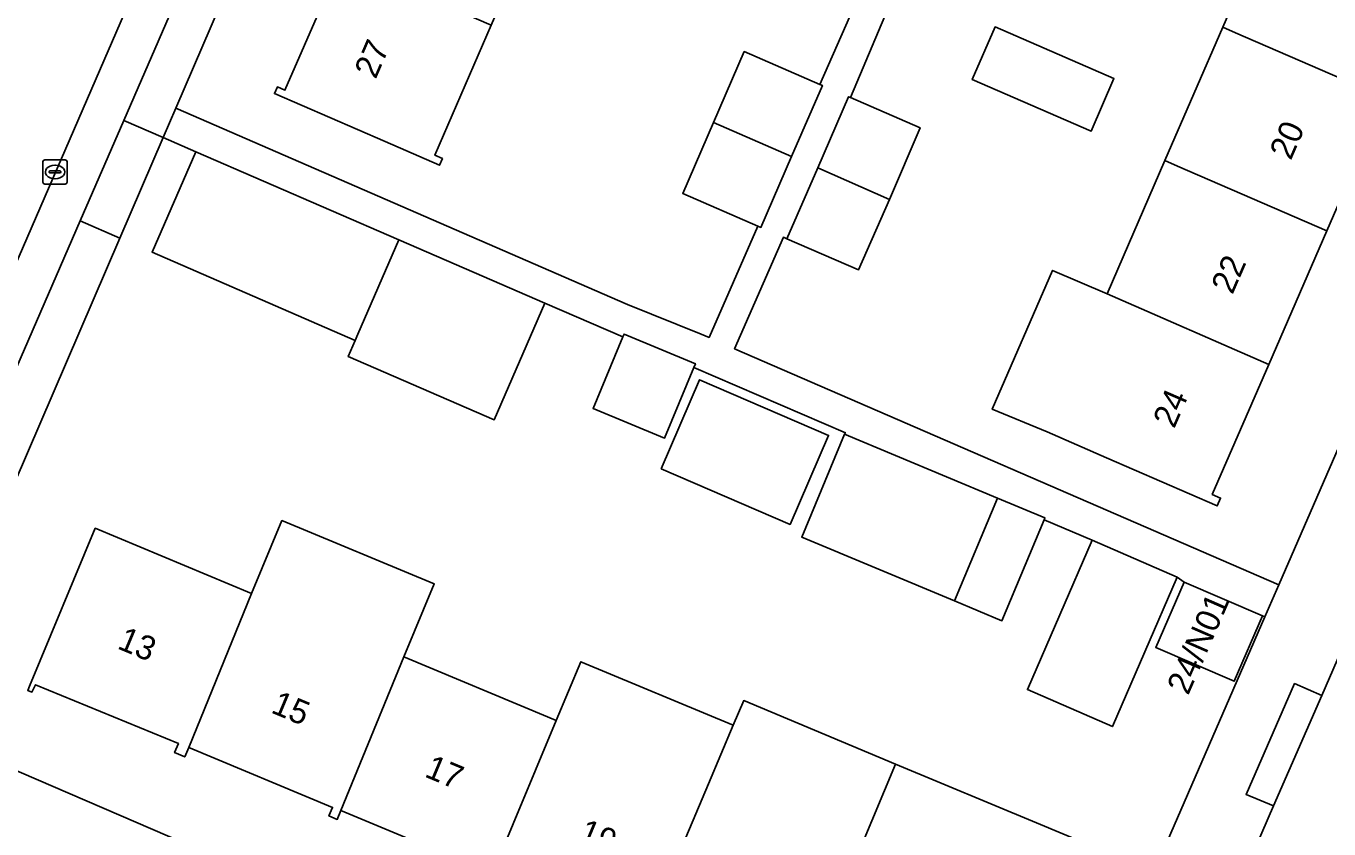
# Model space of a CAD drawing. Extents: x 162803 to 163818, y 381639 to 382475.
# Drawn here: x 163544.8 to 163598.8, y 381819 to 381852.2 of the extents above; entities that cross this region are included whole.
import ezdxf

# ---------------------------------------------------------------- set-up
doc = ezdxf.new("R2010")
doc.units = 0
for name, color, linetype in [('IMGEO_Erf', 7, 'Continuous'), ('IMGEO_Kolk', 7, 'Continuous'), ('IMGEO_Muur', 7, 'Continuous'), ('IMGEO_Pand', 7, 'Continuous'), ('IMGEO_Pand_nummerreeks', 7, 'Continuous'), ('IMGEO_Parkeervlak_open', 7, 'Continuous'), ('IMGEO_Rijbaan_lokaal_open', 7, 'Continuous'), ('IMGEO_Voetpad_open', 7, 'Continuous')]:
    doc.layers.add(name, color=color, linetype=linetype)

msp = doc.modelspace()

# ---------------------------------------------------------------- linework, layer by layer
at = {"layer": 'IMGEO_Erf'}
for points in [[(163572.398, 381898.395), (163551.036, 381848.819), (163569.74, 381840.69), (163572.797, 381839.451), (163573.125, 381839.318), (163575.145, 381843.93), (163572.032, 381845.281), (163573.307, 381848.222), (163574.582, 381851.162), (163577.716, 381849.803), (163580.014, 381855.05)], [(163581.044, 381854.147), (163578.979, 381849.255), (163581.866, 381848.003), (163580.599, 381845.035), (163579.315, 381842.122), (163576.348, 381843.409), (163576.204, 381843.471), (163574.181, 381838.849), (163596.726, 381829.072), (163626.431, 381897.379)], [(163578.444, 381885.313), (163576.054, 381879.802), (163579.181, 381878.449), (163576.791, 381872.939), (163576.228, 381873.183), (163573.837, 381867.672), (163571.448, 381862.164), (163569.059, 381856.656), (163566.497, 381857.767), (163564.107, 381852.257), (163561.77, 381846.869), (163562.082, 381846.732), (163561.961, 381846.456), (163559.714, 381847.431), (163555.126, 381849.42), (163555.246, 381849.697), (163555.557, 381849.562), (163557.895, 381854.952), (163560.284, 381860.461), (163562.673, 381865.97), (163565.063, 381871.479), (163567.452, 381876.988), (163569.841, 381882.497), (163572.231, 381888.008)], [(163601.11, 381849.255), (163598.709, 381843.731), (163596.308, 381838.206), (163593.965, 381832.816), (163594.311, 381832.665), (163594.172, 381832.344), (163589.587, 381834.337), (163587.124, 381835.408), (163584.856, 381836.347), (163587.355, 381842.098), (163589.607, 381841.12), (163592.008, 381846.644), (163594.409, 381852.168), (163596.81, 381857.692), (163599.211, 381863.218)], [(163576.962, 381831.045), (163578.741, 381835.308), (163578.772, 381835.376), (163572.497, 381838.082), (163571.274, 381835.147), (163568.318, 381836.379), (163569.556, 381839.35), (163566.318, 381840.736), (163564.218, 381835.905), (163558.179, 381838.529), (163558.469, 381839.197), (163550.059, 381842.851), (163551.869, 381847.014), (163550.512, 381847.603), (163548.716, 381843.434), (163542.118, 381828.121), (163541.115, 381825.794)], [(163563.843, 381817.24), (163557.878, 381819.726), (163557.725, 381819.357), (163557.381, 381819.5), (163557.529, 381819.856), (163551.572, 381822.339), (163551.41, 381821.949), (163550.99, 381822.124), (163551.144, 381822.495), (163545.229, 381824.934), (163545.08, 381824.629), (163544.906, 381824.7), (163544.976, 381824.871), (163547.704, 381831.416), (163554.177, 381828.718), (163555.435, 381831.738), (163561.743, 381829.109), (163560.485, 381826.089), (163566.44, 381823.608), (163566.795, 381823.46), (163567.808, 381825.89), (163574.13, 381823.255), (163574.562, 381824.277), (163580.851, 381821.651), (163586.684, 381819.216), (163591.381, 381817.255)], [(163587.032, 381806.781), (163596.149, 381827.745), (163596.052, 381827.789), (163594.878, 381825.079), (163591.627, 381826.48), (163592.801, 381829.19), (163592.518, 381829.388), (163589.831, 381823.205), (163586.311, 381824.735), (163588.998, 381830.918), (163586.998, 381831.762), (163585.253, 381827.584), (163583.285, 381828.405), (163576.962, 381831.045)], [(163542.515, 381822.191), (163563.082, 381813.331), (163579.287, 381806.804), (163583.87, 381805.181)]]:
    msp.add_lwpolyline(points, dxfattribs=at)
for points in [[(163589.892, 381850.04), (163588.947, 381847.864), (163584.024, 381850.004), (163584.97, 381852.179)], [(163571.138, 381833.884), (163572.727, 381837.567), (163578.073, 381835.26), (163576.484, 381831.578)]]:
    msp.add_lwpolyline(points, close=True, dxfattribs=at)
at = {"layer": 'IMGEO_Kolk'}
for p, q in [((163545.536, 381845.749), (163545.536, 381846.601)), ((163545.611, 381846.675), (163546.463, 381846.675)), ((163546.024, 381846.455), (163546.049, 381846.455)), ((163546.537, 381846.601), (163546.537, 381845.749)), ((163545.795, 381846.169), (163545.795, 381846.181)), ((163546.233, 381846.132), (163545.835, 381846.132)), ((163545.838, 381846.218), (163546.236, 381846.218)), ((163546.047, 381845.895), (163546.022, 381845.895)), ((163546.279, 381846.181), (163546.279, 381846.169)), ((163546.463, 381845.675), (163545.611, 381845.675))]:
    msp.add_line(p, q, dxfattribs=at)
for points in [[(163545.536, 381845.749), (163545.536, 381846.601)], [(163545.611, 381846.675), (163546.463, 381846.675)], [(163546.537, 381846.601), (163546.537, 381845.749)], [(163546.463, 381845.675), (163545.611, 381845.675)]]:
    msp.add_lwpolyline(points, dxfattribs=at)
for centre, radius, start, end in [((163545.613, 381846.599), 0.0765, 91.552, 178.448), ((163545.613, 381846.599), 0.0765, 91.552, 178.448), ((163546.461, 381846.599), 0.0765, 1.552, 88.448), ((163546.461, 381846.599), 0.0765, 1.552, 88.448), ((163545.835, 381846.178), 0.0403, 85.8775, 175.7526), ((163545.832, 381846.168), 0.0366, 178.938, 274.7102), ((163546.236, 381846.175), 0.043, 264.8664, 352.4533), ((163546.24, 381846.18), 0.0386, 1.7309, 96.639), ((163545.613, 381845.751), 0.0765, 181.552, 268.448), ((163545.613, 381845.751), 0.0765, 181.552, 268.448), ((163546.461, 381845.751), 0.0765, 271.552, 358.448), ((163546.461, 381845.751), 0.0765, 271.552, 358.448)]:
    msp.add_arc(centre, radius, start, end, dxfattribs=at)
for centre, major_axis, ratio, start_param, end_param in [((163546.023, 381846.175), (-0.387, 0.002), 0.722429, 4.712389, 7.853982), ((163546.048, 381846.175), (-0.39, 0.002), 0.717154, 1.570796, 4.712389)]:
    msp.add_ellipse(centre, major_axis=major_axis, ratio=ratio, start_param=start_param, end_param=end_param, dxfattribs=at)
at = {"layer": 'IMGEO_Muur'}
msp.add_lwpolyline([(163542.118, 381828.121), (163548.716, 381843.434)], dxfattribs=at)
at = {"layer": 'IMGEO_Pand'}
for points in [[(163601.11, 381849.255), (163603.511, 381854.779), (163596.81, 381857.692), (163594.409, 381852.168), (163594.929, 381851.942)], [(163564.107, 381852.257), (163557.895, 381854.952), (163555.557, 381849.562), (163555.246, 381849.697), (163555.126, 381849.42), (163559.714, 381847.431), (163561.961, 381846.456), (163562.082, 381846.732), (163561.77, 381846.869)], [(163584.024, 381850.004), (163588.947, 381847.864), (163589.892, 381850.04), (163584.97, 381852.179)], [(163601.11, 381849.255), (163594.929, 381851.942), (163594.409, 381852.168), (163592.008, 381846.644), (163592.528, 381846.417), (163598.709, 381843.731)], [(163577.716, 381849.803), (163574.582, 381851.162), (163573.307, 381848.222), (163576.545, 381846.817), (163577.821, 381849.757)], [(163578.979, 381849.255), (163578.899, 381849.29), (163577.624, 381846.349), (163580.599, 381845.035), (163581.866, 381848.003)], [(163576.545, 381846.817), (163573.307, 381848.222), (163572.032, 381845.281), (163575.145, 381843.93), (163575.27, 381843.876)], [(163560.278, 381843.361), (163551.869, 381847.014), (163550.059, 381842.851), (163558.469, 381839.197), (163558.581, 381839.454)], [(163598.709, 381843.731), (163592.528, 381846.417), (163592.008, 381846.644), (163589.607, 381841.12), (163596.308, 381838.206)], [(163580.599, 381845.035), (163577.624, 381846.349), (163576.348, 381843.409), (163579.315, 381842.122)], [(163566.318, 381840.736), (163563.396, 381842.006), (163560.278, 381843.361), (163558.581, 381839.454), (163558.469, 381839.197), (163558.179, 381838.529), (163564.218, 381835.905)], [(163596.308, 381838.206), (163589.607, 381841.12), (163587.355, 381842.098), (163584.856, 381836.347), (163587.124, 381835.408), (163589.587, 381834.337), (163594.172, 381832.344), (163594.311, 381832.665), (163593.965, 381832.816)], [(163572.497, 381838.082), (163572.558, 381838.228), (163569.602, 381839.46), (163569.556, 381839.35), (163568.318, 381836.379), (163571.274, 381835.147)], [(163571.138, 381833.884), (163576.484, 381831.578), (163578.073, 381835.26), (163572.727, 381837.567)], [(163585.065, 381832.668), (163578.741, 381835.308), (163576.962, 381831.045), (163583.285, 381828.405)], [(163586.998, 381831.762), (163587.033, 381831.846), (163585.065, 381832.668), (163583.285, 381828.405), (163585.253, 381827.584)], [(163551.572, 381822.339), (163554.177, 381828.718), (163547.704, 381831.416), (163544.976, 381824.871), (163544.906, 381824.7), (163545.08, 381824.629), (163545.229, 381824.934), (163551.144, 381822.495), (163550.99, 381822.124), (163551.41, 381821.949)], [(163551.572, 381822.339), (163557.529, 381819.856), (163557.381, 381819.5), (163557.725, 381819.357), (163557.878, 381819.726), (163560.485, 381826.089), (163561.743, 381829.109), (163555.435, 381831.738), (163554.177, 381828.718)], [(163592.518, 381829.388), (163588.998, 381830.918), (163586.311, 381824.735), (163589.831, 381823.205)], [(163596.052, 381827.789), (163592.801, 381829.19), (163591.627, 381826.48), (163594.878, 381825.079)], [(163566.795, 381823.46), (163566.44, 381823.608), (163560.485, 381826.089), (163557.878, 381819.726), (163563.843, 381817.24), (163563.699, 381816.894), (163564.013, 381816.764), (163564.161, 381817.119)], [(163574.13, 381823.255), (163567.808, 381825.89), (163566.795, 381823.46), (163564.161, 381817.119), (163570.147, 381814.624), (163569.993, 381814.256), (163570.275, 381814.138), (163570.434, 381814.518), (163573.104, 381820.831)], [(163579.413, 381818.201), (163580.851, 381821.651), (163574.562, 381824.277), (163574.13, 381823.255), (163573.104, 381820.831), (163570.434, 381814.518), (163576.447, 381812.011), (163576.323, 381811.712), (163576.479, 381811.643), (163576.609, 381811.944), (163576.777, 381811.875)], [(163591.381, 381817.255), (163586.684, 381819.216), (163580.851, 381821.651), (163579.413, 381818.201), (163576.777, 381811.875), (163582.369, 381809.568), (163582.63, 381809.46), (163582.484, 381809.151), (163582.774, 381809.035), (163584.023, 381812.046), (163588.134, 381810.326), (163588.015, 381810.039), (163588.313, 381809.906)]]:
    msp.add_lwpolyline(points, close=True, dxfattribs=at)
at = {"layer": 'IMGEO_Parkeervlak_open'}
for points in [[(163581.808, 381928.673), (163538.377, 381828.474)], [(163541.147, 381830.496), (163547.078, 381844.146), (163548.887, 381848.309), (163582.192, 381924.958)]]:
    msp.add_lwpolyline(points, dxfattribs=at)
at = {"layer": 'IMGEO_Rijbaan_lokaal_open'}
for points in [[(163537.262, 381825.902), (163538.377, 381828.474), (163581.808, 381928.673)], [(163638.775, 381905.586), (163634.155, 381906.635), (163631.032, 381899.475), (163629.547, 381896.068), (163598.506, 381824.489), (163596.501, 381819.914), (163589.439, 381803.556)]]:
    msp.add_lwpolyline(points, dxfattribs=at)
at = {"layer": 'IMGEO_Voetpad_open'}
for points in [[(163582.192, 381924.958), (163548.887, 381848.309), (163550.512, 381847.603), (163551.036, 381848.819), (163572.398, 381898.395), (163585.404, 381928.144)], [(163629.547, 381896.068), (163626.431, 381897.379), (163596.726, 381829.072), (163596.149, 381827.745), (163587.032, 381806.781)], [(163585.73, 381805.43), (163589.439, 381803.556), (163596.501, 381819.914), (163595.365, 381820.389), (163597.378, 381824.981), (163598.506, 381824.489), (163629.547, 381896.068)], [(163580.014, 381855.05), (163577.716, 381849.803), (163577.821, 381849.757), (163576.545, 381846.817), (163575.27, 381843.876), (163575.145, 381843.93), (163573.125, 381839.318), (163572.797, 381839.451), (163569.74, 381840.69), (163551.036, 381848.819), (163550.512, 381847.603), (163551.869, 381847.014), (163560.278, 381843.361), (163563.396, 381842.006), (163566.318, 381840.736), (163569.556, 381839.35), (163569.602, 381839.46), (163572.558, 381838.228), (163572.497, 381838.082), (163578.772, 381835.376), (163578.741, 381835.308), (163585.065, 381832.668), (163587.033, 381831.846), (163586.998, 381831.762), (163588.998, 381830.918), (163592.518, 381829.388), (163592.801, 381829.19), (163596.052, 381827.789), (163596.149, 381827.745), (163596.726, 381829.072), (163574.181, 381838.849), (163576.204, 381843.471), (163576.348, 381843.409), (163577.624, 381846.349), (163578.899, 381849.29), (163578.979, 381849.255), (163581.044, 381854.147)], [(163542.118, 381828.121), (163548.716, 381843.434), (163547.078, 381844.146), (163541.147, 381830.496)], [(163583.87, 381805.181), (163579.287, 381806.804), (163563.082, 381813.331), (163542.515, 381822.191)]]:
    msp.add_lwpolyline(points, dxfattribs=at)
for points in [[(163550.512, 381847.603), (163548.887, 381848.309), (163547.078, 381844.146), (163548.716, 381843.434)], [(163598.506, 381824.489), (163597.378, 381824.981), (163595.365, 381820.389), (163596.501, 381819.914)]]:
    msp.add_lwpolyline(points, close=True, dxfattribs=at)

# ---------------------------------------------------------------- texts
at = {"layer": 'IMGEO_Pand_nummerreeks'}
for s, rotation, p in [('27', 66.553, (163559.317, 381849.988)), ('20', 66.5075, (163597.219, 381846.623)), ('22', 66.5089, (163594.802, 381841.065)), ('24', 66.5089, (163592.39, 381835.516)), ('24/N01', 66.3772, (163592.967, 381824.466)), ('13', 337.3577, (163548.574, 381826.451)), ('15', 337.3577, (163554.937, 381823.797)), ('17', 337.3567, (163561.299, 381821.143)), ('19', 337.3567, (163567.661, 381818.488))]:
    msp.add_text(s, height=1, rotation=rotation, dxfattribs=at).set_placement(p)

doc.saveas('drawing.dxf')
